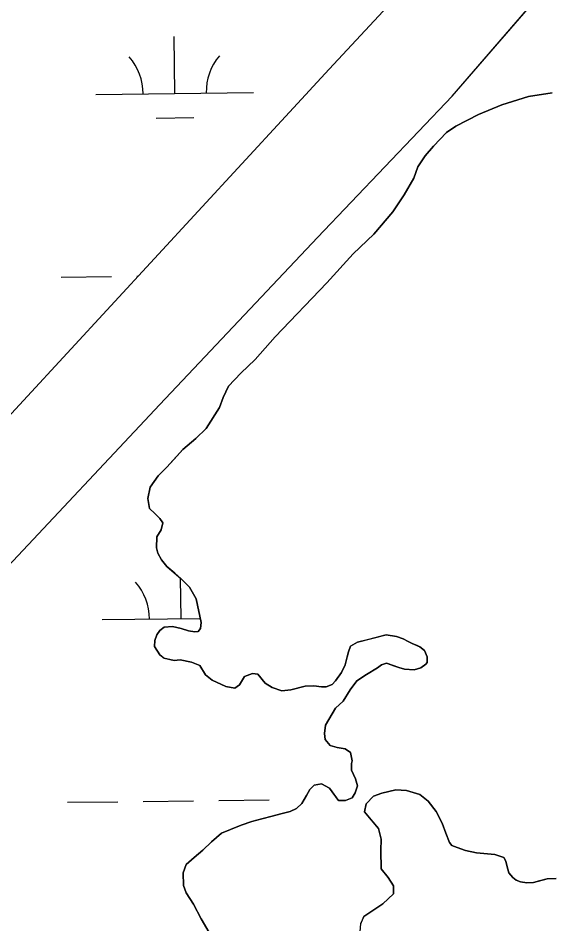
# Model space of a CAD drawing. Extents: x 3694830 to 3732949, y 415201 to 440970.
# Drawn here: x 3722601 to 3722938, y 421143 to 421716 of the extents above; entities that cross this region are included whole.
import ezdxf

# ---------------------------------------------------------------- set-up
doc = ezdxf.new("R2010")
doc.units = 0
doc.layers.add('V-TOPO-SHOR', color=7, linetype='Continuous')
doc.layers.add('V-WETL-SWMP', color=7, linetype='Continuous')

msp = doc.modelspace()

# ---------------------------------------------------------------- linework, layer by layer
at = {"layer": 'V-TOPO-SHOR'}
for points in [[(3722576.29, 421444.4), (3722797.81, 421684.1), (3723011.58, 421913.89), (3723198.56, 422117.16), (3723339.19, 422248.66)], [(3722591.17, 421365.86), (3722690.52, 421471.85), (3722790.41, 421577.58), (3722875.91, 421667.06), (3722937.71, 421738.7), (3723016.82, 421827.38), (3723073.56, 421889.96), (3723191.82, 422013.27), (3723283.19, 422106.47)], [(3722795.92, 421292.89), (3722793, 421292.89), (3722788.24, 421293.68), (3722782.69, 421293.42), (3722773.69, 421291.03), (3722767.87, 421290.51), (3722761.78, 421292.62), (3722757.28, 421295.27), (3722752.78, 421301.09), (3722749.34, 421301.36), (3722744.31, 421299.5), (3722741.14, 421294.21), (3722738.23, 421292.1), (3722732.41, 421293.16), (3722723.68, 421297.13), (3722719.44, 421300.57), (3722716, 421306.39), (3722710.71, 421308.51), (3722703.56, 421310.09), (3722699.6, 421309.57), (3722693.24, 421311.15), (3722690.6, 421313.27), (3722687.16, 421318.57), (3722687.42, 421322.27), (3722688.75, 421325.97), (3722690.6, 421328.62), (3722693.25, 421330.74), (3722698.54, 421331.26), (3722704.1, 421329.94), (3722708.86, 421328.35), (3722712.83, 421327.82), (3722714.95, 421328.09), (3722716.27, 421329.94), (3722716.8, 421333.64), (3722713.62, 421348.73), (3722709.39, 421356.14), (3722704.1, 421361.43), (3722700.13, 421364.87), (3722695.1, 421369.1), (3722691.66, 421373.34), (3722689.28, 421377.57), (3722688.49, 421381.01), (3722688.75, 421387.89), (3722691.4, 421392.39), (3722692.46, 421396.89), (3722690.61, 421399.54), (3722687.43, 421402.71), (3722683.99, 421405.89), (3722682.94, 421412.24), (3722684.52, 421419.39), (3722689.55, 421426.53), (3722695.11, 421432.09), (3722699.61, 421437.11), (3722705.17, 421443.2), (3722713.37, 421450.34), (3722719.99, 421456.69), (3722728.46, 421469.92), (3722730.84, 421476.27), (3722734.02, 421483.42), (3722741.95, 421491.62), (3722750.95, 421500.35), (3722763.66, 421514.64), (3722796.47, 421548.77), (3722813.15, 421567.29), (3722826.11, 421579.73), (3722838.29, 421593.76), (3722845.43, 421604.6), (3722851.52, 421615.19), (3722854.17, 421622.33), (3722858.67, 421629.21), (3722863.96, 421635.3), (3722872.16, 421644.03), (3722878.25, 421648), (3722892.54, 421655.41), (3722907.36, 421661.49), (3722924.3, 421666.78), (3722939.12, 421669.16)], [(3722721.81, 421137.29), (3722716.78, 421146.03), (3722712.02, 421155.29), (3722707.25, 421162.43), (3722705.67, 421167.2), (3722705.4, 421175.14), (3722707.26, 421180.43), (3722712.29, 421184.93), (3722717.84, 421189.43), (3722723.4, 421194.72), (3722729.75, 421200.27), (3722735.31, 421202.65), (3722742.19, 421205.3), (3722748.81, 421207.68), (3722755.16, 421209.27), (3722761.77, 421211.12), (3722767.33, 421212.44), (3722773.15, 421214.03), (3722777.12, 421215.88), (3722780.56, 421219.06), (3722783.47, 421224.08), (3722785.59, 421228.05), (3722788.5, 421230.7), (3722793, 421231.49), (3722798.03, 421228.85), (3722802.52, 421222.76), (3722803.85, 421220.91), (3722808.35, 421220.91), (3722812.58, 421222.76), (3722814.43, 421225.93), (3722815.76, 421230.17), (3722814.7, 421234.67), (3722812.05, 421240.22), (3722812.05, 421244.46), (3722812.58, 421246.04), (3722811.52, 421251.34), (3722808.08, 421253.72), (3722803.06, 421254.51), (3722798.56, 421255.84), (3722795.38, 421259.54), (3722794.85, 421263.51), (3722795.65, 421268.8), (3722802, 421279.39), (3722806.77, 421283.89), (3722811.26, 421291.03), (3722815.5, 421296.85), (3722821.58, 421300.82), (3722828.47, 421305.05), (3722831.11, 421306.91), (3722834.29, 421307.96), (3722838.79, 421306.38), (3722841.96, 421305.32), (3722845.67, 421304.26), (3722851.75, 421303.73), (3722855.99, 421305.05), (3722859.16, 421307.43), (3722859.96, 421308.49), (3722859.96, 421311.93), (3722858.37, 421315.9), (3722855.46, 421318.28), (3722853.61, 421319.08), (3722850.43, 421320.4), (3722848.05, 421321.72), (3722844.87, 421323.31), (3722840.64, 421324.9), (3722834.03, 421325.96), (3722822.91, 421323.05), (3722815.77, 421321.2), (3722811.53, 421318.82), (3722810.21, 421315.11), (3722809.41, 421311.93), (3722808.09, 421306.91), (3722805.71, 421302.15), (3722802, 421296.85), (3722799.89, 421294.47), (3722795.92, 421292.89)], [(3722941.71, 421171.67), (3722936.15, 421171.41), (3722931.13, 421170.09), (3722927.42, 421169.03), (3722923.19, 421168.76), (3722919.22, 421169.56), (3722916.31, 421170.62), (3722914.19, 421172.2), (3722911.81, 421175.12), (3722910.49, 421179.88), (3722909.96, 421182.52), (3722908.63, 421184.91), (3722902.81, 421186.76), (3722891.17, 421187.82), (3722884.29, 421189.41), (3722879, 421191.26), (3722875.56, 421192.58), (3722874.23, 421194.44), (3722871.85, 421200.26), (3722869.47, 421206.61), (3722865.77, 421214.02), (3722860.74, 421220.64), (3722855.45, 421224.87), (3722846.98, 421227.25), (3722840.1, 421227.78), (3722831.37, 421225.67), (3722826.08, 421223.81), (3722821.31, 421218.79), (3722820.25, 421213.76), (3722824.22, 421209), (3722829.25, 421203.17), (3722830.83, 421196.56), (3722830.57, 421189.41), (3722830.83, 421177.77), (3722835.33, 421172.21), (3722838.77, 421166.92), (3722838.77, 421161.89), (3722831.89, 421155.54), (3722819.98, 421147.61), (3722817.86, 421142.84)], [(3722817.86, 421142.84), (3722817.07, 421135.43)]]:
    msp.add_lwpolyline(points, dxfattribs=at)
at = {"layer": 'V-WETL-SWMP'}
for p, q in [((3722875.91, 421667.06), (3722937.71, 421738.7)), ((3722700.05, 421668.81), (3722699.62, 421704.81)), ((3722650.05, 421668.21), (3722750.05, 421669.4)), ((3722939.12, 421669.16), (3722924.3, 421666.78)), ((3722790.41, 421577.58), (3722875.91, 421667.06)), ((3722924.3, 421666.78), (3722907.36, 421661.49)), ((3722907.36, 421661.49), (3722892.54, 421655.4)), ((3722688.24, 421653.23), (3722712.23, 421653.52)), ((3722892.54, 421655.4), (3722878.25, 421648)), ((3722878.25, 421648), (3722872.16, 421644.03)), ((3722872.16, 421644.03), (3722863.96, 421635.3)), ((3722863.96, 421635.3), (3722858.67, 421629.21)), ((3722858.67, 421629.21), (3722854.17, 421622.33)), ((3722854.17, 421622.33), (3722851.52, 421615.19)), ((3722851.52, 421615.19), (3722845.43, 421604.6)), ((3722845.43, 421604.6), (3722838.29, 421593.75)), ((3722838.29, 421593.75), (3722826.11, 421579.73)), ((3722690.52, 421471.85), (3722790.41, 421577.58)), ((3722826.11, 421579.73), (3722813.15, 421567.29)), ((3722813.15, 421567.29), (3722796.47, 421548.77)), ((3722628.02, 421552.51), (3722660.02, 421552.89)), ((3722676.02, 421553.08), (3722676.74, 421553.09)), ((3722796.47, 421548.77), (3722763.66, 421514.64)), ((3722763.66, 421514.64), (3722750.95, 421500.35)), ((3722750.95, 421500.35), (3722741.96, 421491.62)), ((3722741.96, 421491.62), (3722734.02, 421483.42)), ((3722734.02, 421483.42), (3722730.84, 421476.27)), ((3722730.84, 421476.27), (3722728.46, 421469.92)), ((3722591.17, 421365.86), (3722690.52, 421471.85)), ((3722728.46, 421469.92), (3722719.99, 421456.69)), ((3722719.99, 421456.69), (3722713.37, 421450.34)), ((3722713.37, 421450.34), (3722705.17, 421443.2)), ((3722705.17, 421443.2), (3722695.11, 421432.08)), ((3722689.55, 421426.53), (3722684.53, 421419.38)), ((3722695.11, 421432.08), (3722689.55, 421426.53)), ((3722684.53, 421419.38), (3722682.94, 421412.24)), ((3722682.94, 421412.24), (3722683.99, 421405.89)), ((3722683.99, 421405.89), (3722687.43, 421402.71)), ((3722687.43, 421402.71), (3722690.61, 421399.54)), ((3722690.61, 421399.54), (3722692.46, 421396.89)), ((3722691.4, 421392.39), (3722688.76, 421387.89)), ((3722692.46, 421396.89), (3722691.4, 421392.39)), ((3722688.76, 421387.89), (3722688.49, 421381.01)), ((3722688.49, 421381.01), (3722689.28, 421377.57)), ((3722689.28, 421377.57), (3722691.67, 421373.34)), ((3722691.67, 421373.34), (3722695.1, 421369.11)), ((3722695.1, 421369.11), (3722704.1, 421361.43)), ((3722704.03, 421336.15), (3722703.72, 421361.76)), ((3722704.1, 421361.43), (3722709.39, 421356.14)), ((3722709.39, 421356.14), (3722713.63, 421348.73)), ((3722713.63, 421348.73), (3722716.8, 421333.64)), ((3722654.03, 421335.56), (3722716.24, 421336.3)), ((3722693.25, 421330.74), (3722690.6, 421328.62)), ((3722698.54, 421331.26), (3722693.25, 421330.74)), ((3722704.1, 421329.94), (3722698.54, 421331.26)), ((3722708.86, 421328.35), (3722704.1, 421329.94)), ((3722716.27, 421329.94), (3722714.95, 421328.09)), ((3722716.8, 421333.64), (3722716.27, 421329.94)), ((3722688.75, 421325.97), (3722687.43, 421322.27)), ((3722690.6, 421328.62), (3722688.75, 421325.97)), ((3722712.83, 421327.82), (3722708.86, 421328.35)), ((3722714.95, 421328.09), (3722712.83, 421327.82)), ((3722815.77, 421321.2), (3722834.03, 421325.96)), ((3722834.03, 421325.96), (3722840.64, 421324.9)), ((3722840.64, 421324.9), (3722844.88, 421323.31)), ((3722844.88, 421323.31), (3722848.05, 421321.72)), ((3722687.43, 421322.27), (3722687.16, 421318.56)), ((3722687.16, 421318.56), (3722690.6, 421313.27)), ((3722810.21, 421315.11), (3722811.53, 421318.81)), ((3722811.53, 421318.81), (3722815.77, 421321.2)), ((3722848.05, 421321.72), (3722850.43, 421320.4)), ((3722850.43, 421320.4), (3722855.46, 421318.28)), ((3722855.46, 421318.28), (3722858.37, 421315.9)), ((3722690.6, 421313.27), (3722693.25, 421311.15)), ((3722808.09, 421306.91), (3722810.21, 421315.11)), ((3722858.37, 421315.9), (3722859.96, 421311.93)), ((3722859.96, 421311.93), (3722859.96, 421308.49)), ((3722693.25, 421311.15), (3722699.6, 421309.56)), ((3722699.6, 421309.56), (3722703.57, 421310.09)), ((3722703.57, 421310.09), (3722710.71, 421308.51)), ((3722710.71, 421308.51), (3722716, 421306.39)), ((3722716, 421306.39), (3722719.44, 421300.57)), ((3722805.71, 421302.14), (3722808.09, 421306.91)), ((3722831.11, 421306.9), (3722828.47, 421305.05)), ((3722834.29, 421307.96), (3722831.11, 421306.9)), ((3722841.96, 421305.32), (3722834.29, 421307.96)), ((3722859.16, 421307.43), (3722855.99, 421305.05)), ((3722859.96, 421308.49), (3722859.16, 421307.43)), ((3722719.44, 421300.57), (3722723.68, 421297.13)), ((3722744.32, 421299.5), (3722749.35, 421301.36)), ((3722749.35, 421301.36), (3722752.79, 421301.09)), ((3722752.79, 421301.09), (3722757.28, 421295.27)), ((3722802, 421296.85), (3722805.71, 421302.14)), ((3722821.59, 421300.82), (3722815.5, 421296.85)), ((3722828.47, 421305.05), (3722821.59, 421300.82)), ((3722845.67, 421304.26), (3722841.96, 421305.32)), ((3722851.75, 421303.73), (3722845.67, 421304.26)), ((3722855.99, 421305.05), (3722851.75, 421303.73)), ((3722723.68, 421297.13), (3722732.41, 421293.15)), ((3722741.14, 421294.21), (3722744.32, 421299.5)), ((3722757.28, 421295.27), (3722761.78, 421292.62)), ((3722799.89, 421294.47), (3722802, 421296.85)), ((3722815.5, 421296.85), (3722811.27, 421291.03)), ((3722732.41, 421293.15), (3722738.23, 421292.1)), ((3722738.23, 421292.1), (3722741.14, 421294.21)), ((3722761.78, 421292.62), (3722767.87, 421290.51)), ((3722767.87, 421290.51), (3722773.69, 421291.03)), ((3722773.69, 421291.03), (3722782.69, 421293.41)), ((3722782.69, 421293.41), (3722788.24, 421293.68)), ((3722788.24, 421293.68), (3722793.01, 421292.88)), ((3722793.01, 421292.88), (3722795.92, 421292.88)), ((3722795.92, 421292.88), (3722799.89, 421294.47)), ((3722811.27, 421291.03), (3722806.77, 421283.89)), ((3722806.77, 421283.89), (3722802, 421279.39)), ((3722802, 421279.39), (3722795.65, 421268.8)), ((3722795.65, 421268.8), (3722794.86, 421263.51)), ((3722794.86, 421263.51), (3722795.38, 421259.54)), ((3722795.38, 421259.54), (3722798.56, 421255.84)), ((3722798.56, 421255.84), (3722803.06, 421254.51)), ((3722803.06, 421254.51), (3722808.09, 421253.72)), ((3722808.09, 421253.72), (3722811.53, 421251.34)), ((3722811.53, 421251.34), (3722812.58, 421246.04)), ((3722812.58, 421246.04), (3722812.05, 421244.46)), ((3722812.05, 421244.46), (3722812.05, 421240.22)), ((3722812.05, 421240.22), (3722814.7, 421234.67)), ((3722793, 421231.49), (3722788.5, 421230.7)), ((3722798.03, 421228.85), (3722793, 421231.49)), ((3722814.7, 421234.67), (3722815.76, 421230.17)), ((3722785.59, 421228.05), (3722783.47, 421224.08)), ((3722788.5, 421230.7), (3722785.59, 421228.05)), ((3722803.85, 421220.91), (3722798.03, 421228.85)), ((3722814.43, 421225.93), (3722812.58, 421222.76)), ((3722815.76, 421230.17), (3722814.43, 421225.93)), ((3722831.37, 421225.67), (3722840.1, 421227.78)), ((3722840.1, 421227.78), (3722846.98, 421227.25)), ((3722846.98, 421227.25), (3722855.45, 421224.87)), ((3722632, 421219.85), (3722664, 421220.23)), ((3722680, 421220.42), (3722711.99, 421220.81)), ((3722727.99, 421221), (3722759.99, 421221.38)), ((3722783.47, 421224.08), (3722780.56, 421219.06)), ((3722808.35, 421220.91), (3722803.85, 421220.91)), ((3722812.58, 421222.76), (3722808.35, 421220.91)), ((3722821.31, 421218.79), (3722826.08, 421223.81)), ((3722826.08, 421223.81), (3722831.37, 421225.67)), ((3722855.45, 421224.87), (3722860.74, 421220.64)), ((3722860.74, 421220.64), (3722865.77, 421214.02)), ((3722777.12, 421215.88), (3722773.15, 421214.03)), ((3722780.56, 421219.06), (3722777.12, 421215.88)), ((3722820.25, 421213.76), (3722821.31, 421218.79)), ((3722755.16, 421209.27), (3722748.81, 421207.68)), ((3722761.77, 421211.12), (3722755.16, 421209.27)), ((3722767.33, 421212.44), (3722761.77, 421211.12)), ((3722773.15, 421214.03), (3722767.33, 421212.44)), ((3722829.25, 421203.17), (3722820.25, 421213.76)), ((3722865.77, 421214.02), (3722869.47, 421206.61)), ((3722742.19, 421205.3), (3722735.31, 421202.65)), ((3722748.81, 421207.68), (3722742.19, 421205.3)), ((3722830.84, 421196.56), (3722829.25, 421203.17)), ((3722869.47, 421206.61), (3722871.85, 421200.26)), ((3722729.75, 421200.27), (3722723.4, 421194.72)), ((3722735.31, 421202.65), (3722729.75, 421200.27)), ((3722871.85, 421200.26), (3722874.24, 421194.44)), ((3722723.4, 421194.72), (3722717.84, 421189.43)), ((3722830.57, 421189.41), (3722830.84, 421196.56)), ((3722874.24, 421194.44), (3722875.56, 421192.58)), ((3722875.56, 421192.58), (3722879, 421191.26)), ((3722717.84, 421189.43), (3722712.29, 421184.93)), ((3722830.84, 421177.77), (3722830.57, 421189.41)), ((3722879, 421191.26), (3722884.29, 421189.41)), ((3722884.29, 421189.41), (3722891.17, 421187.82)), ((3722891.17, 421187.82), (3722902.81, 421186.76)), ((3722902.81, 421186.76), (3722908.63, 421184.91)), ((3722707.26, 421180.43), (3722705.4, 421175.14)), ((3722712.29, 421184.93), (3722707.26, 421180.43)), ((3722908.63, 421184.91), (3722909.96, 421182.52)), ((3722909.96, 421182.52), (3722910.49, 421179.88)), ((3722910.49, 421179.88), (3722911.81, 421175.12)), ((3722705.4, 421175.14), (3722705.67, 421167.2)), ((3722835.33, 421172.21), (3722830.84, 421177.77)), ((3722911.81, 421175.12), (3722914.19, 421172.2)), ((3722838.77, 421166.92), (3722835.33, 421172.21)), ((3722914.19, 421172.2), (3722916.31, 421170.62)), ((3722916.31, 421170.62), (3722919.22, 421169.56)), ((3722919.22, 421169.56), (3722923.19, 421168.76)), ((3722923.19, 421168.76), (3722927.42, 421169.03)), ((3722927.42, 421169.03), (3722936.15, 421171.41)), ((3722936.15, 421171.41), (3722941.71, 421171.67)), ((3722705.67, 421167.2), (3722707.26, 421162.43)), ((3722838.77, 421161.89), (3722838.77, 421166.92)), ((3722707.26, 421162.43), (3722712.02, 421155.29)), ((3722831.89, 421155.54), (3722838.77, 421161.89)), ((3722712.02, 421155.29), (3722716.78, 421146.03)), ((3722819.98, 421147.6), (3722831.89, 421155.54)), ((3722716.78, 421146.03), (3722721.81, 421137.29)), ((3722817.87, 421142.84), (3722819.98, 421147.6))]:
    msp.add_line(p, q, dxfattribs=at)
msp.add_lwpolyline([(3723339.19, 422248.66), (3723198.56, 422117.16), (3723011.58, 421913.89), (3722797.82, 421684.1), (3722576.29, 421444.4)], dxfattribs=at)
for centre, start, end in [((3722644.81, 421668.62), 359.91153, 41.45519), ((3722755.28, 421669.94), 139.91153, 181.45518), ((3722648.78, 421335.97), 359.91153, 41.45519)]:
    msp.add_arc(centre, 35.25, start, end, dxfattribs=at)

doc.saveas('drawing.dxf')
